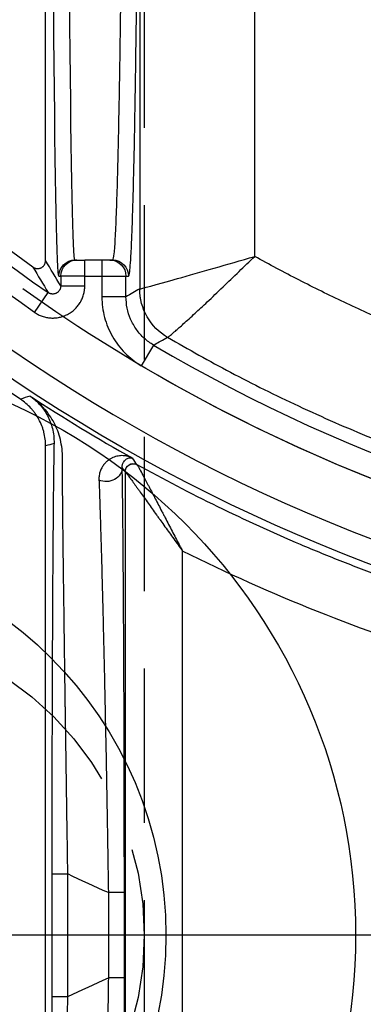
# Model space of a CAD drawing. Extents: x 2651 to 7771, y -1163 to 1075.
# Tile 316 of 490: x 5247.67 to 5253.23, y 86.52 to 102.46. Entities that reach past the tile are written whole.
import ezdxf

# ---------------------------------------------------------------- set-up
doc = ezdxf.new("R2010")
doc.units = 0
doc.header["$LTSCALE"] = 10
doc.linetypes.add('CENTER', pattern=[2, 1.25, -0.25, 0.25, -0.25])
doc.linetypes.add('HIDDEN', pattern=[0.375, 0.25, -0.125])
doc.layers.get('0').update_dxf_attribs({"linetype": 'CONTINUOUS'})
doc.layers.get('Defpoints').update_dxf_attribs({"linetype": 'CONTINUOUS'})
for name, color, linetype in [('1', 7, 'CONTINUOUS'), ('COOL', 150, 'HIDDEN'), ('DIM', 3, 'CONTINUOUS'), ('LAYER_094', 7, 'CONTINUOUS'), ('WARNINGS', 7, 'CONTINUOUS')]:
    doc.layers.add(name, color=color, linetype=linetype)
doc.styles.get("Standard").update_dxf_attribs({"font": 'romans.shx'})
doc.dimstyles.new('MM& INCH5', dxfattribs={"dimtxt": 5, "dimasz": 2.5, "dimexe": 1, "dimexo": 0.5, "dimtad": 0, "dimrnd": 1.38778e-17, "dimzin": 9, "dimdsep": 46, "dimtxsty": 'Standard', "dimblk": 'CLOSED', "dimcen": 0, "dimclrd": 3, "dimclre": 3, "dimclrt": 3, "dimazin": 2, "dimtfac": 0.75, "dimtofl": 0, "dimtmove": 0, "dimatfit": 3, "dimfxl": 0, "dimtolj": 1, "dimarcsym": 0})

# ---------------------------------------------------------------- blocks, each defined once
blk = doc.blocks.new('DFSF')
at = {"layer": '1', "color": 252, "linetype": 'Continuous'}
for p, q in [((1248.7, 573.847), (1248.7, 529.453)), ((1250.561, 529.98), (1250.561, 573.333)), ((1247.811, 529.662), (1247.811, 529.921)), ((1248.088, 529.921), (1248.088, 529.662)), ((1247.393, 529.662), (1247.422, 529.662)), ((1247.422, 529.662), (1247.422, 529.5)), ((1247.811, 529.662), (1247.422, 529.662)), ((1247.811, 529.662), (1248.088, 529.662)), ((1247.811, 529.5), (1247.811, 529.662)), ((1248.088, 529.662), (1248.088, 529.325)), ((1248.088, 529.662), (1248.477, 529.662)), ((1248.477, 529.325), (1248.477, 529.662)), ((1248.477, 529.662), (1248.52, 529.662)), ((1247.811, 529.5), (1247.422, 529.5)), ((1246.998, 529.074), (1247.219, 529.393)), ((1248.477, 529.325), (1248.088, 529.325)), ((1248.923, 528.544), (1248.726, 528.209)), ((1248.464, 526.496), (1248.464, 511.492)), ((1249.394, 512.778), (1249.394, 525.21)), ((1247.278, 519.986), (1247.278, 518.002)), ((1247.278, 519.986), (1247.537, 519.986)), ((1247.537, 518.002), (1247.537, 519.986)), ((1248.193, 519.684), (1248.193, 518.304)), ((1248.452, 519.684), (1248.193, 519.684)), ((1248.452, 518.304), (1248.452, 519.684)), ((1248.452, 518.304), (1248.193, 518.304)), ((1247.278, 518.002), (1247.537, 518.002))]:
    blk.add_line(p, q, dxfattribs=at)
at = {"layer": '1', "color": 7, "linetype": 'Continuous'}
for p, q in [((1247.177, 529.912), (1247.177, 573.144)), ((1247.681, 529.921), (1247.652, 529.921)), ((1247.681, 529.921), (1247.811, 529.921)), ((1248.088, 529.921), (1247.811, 529.921)), ((1248.218, 529.921), (1248.088, 529.921)), ((1248.261, 529.921), (1248.218, 529.921)), ((1247.177, 511.076), (1247.177, 526.911))]:
    blk.add_line(p, q, dxfattribs=at)
at = {"layer": '1', "color": 7, "linetype": 'Continuous', "extrusion": (0, 0, -1)}
for radius, start, end in [(26.62, 305.5251, 346.6816), (28.499, 303.3599, 336.8536)]:
    blk.add_arc((-1262.44, 551.472), radius, start, end, dxfattribs=at)
at = {"layer": '1', "color": 252, "linetype": 'Continuous'}
for radius, start, end in [(26.817, 193.7396, 235.4175), (27.914, 201.8464, 253.2169), (26.615, 239.4794, 263.8121), (28.371, 236.8489, 240.7711)]:
    blk.add_arc((1262.44, 551.472), radius, start, end, dxfattribs=at)
at = {"layer": '1', "color": 252, "linetype": 'Continuous', "extrusion": (0, 0, -1)}
for centre, radius, start, end in [((-1262.44, 551.472), 27.205, 304.5825, 346.2604), ((-1262.44, 551.472), 28.303, 286.7831, 338.1536), ((-1262.44, 551.472), 27.004, 276.1879, 300.5206), ((-1262.44, 551.472), 34.835, 294.1416, 295.3291), ((-1262.44, 486.516), 34.835, 64.6709, 65.8584)]:
    blk.add_arc(centre, radius, start, end, dxfattribs=at)
at = {"layer": '1', "color": 110, "linetype": 'Continuous', "extrusion": (0, 0, -1)}
blk.add_arc((-1262.44, 551.472), 27.004, 276.1879, 305.3704, dxfattribs=at)
at = {"layer": '1', "color": 252, "linetype": 'Continuous', "extrusion": (0, 0, -1)}
for centre, major_axis, ratio, start_param, end_param in [((1247.393, 542.875), (0, 13.213), 0.008727, 3.141593, 4.712389), ((1247.652, 529.662), (0, 0.259), 0.999962, 4.712389, 6.283185), ((1247.681, 529.662), (0, 0.259), 0.999962, 4.712389, 6.283185), ((1248.218, 529.662), (0, 0.259), 0.999914, 0, 1.570796), ((1248.261, 529.662), (0, 0.259), 0.999914, 0, 1.570796), ((1348.8, 551.472), (107.789, 0), 0.600007, 2.794964, 2.801727), ((1249.607, 529.453), (0.452, -0.786), 0.999886, 1.049295, 2.092298), ((1249.607, 529.453), (0, 0.907), 0.99966, 3.669428, 4.712389), ((1226.737, 551.487), (45.764, -0.01), 0.600117, 1.104326, 1.107656), ((1248.593, 526.496), (-0.107, -0.073), 0.99988, 0.597706, 2.674603), ((1248.594, 526.495), (-0.076, -0.105), 0.998393, 0.942086, 3.018091), ((1248.158, 526.565), (0.259, 0.004), 0.884561, 0.01871, 2.055694), ((1348.82, 551.09), (108.524, -0.556), 0.603313, 2.748044, 2.749179), ((1262.458, 551.472), (29.332, 0), 1, 1.869288, 2.032389)]:
    blk.add_ellipse(centre, major_axis=major_axis, ratio=ratio, start_param=start_param, end_param=end_param, dxfattribs=at)
at = {"layer": '1', "color": 7, "linetype": 'Continuous', "extrusion": (0, 0, -1)}
blk.add_ellipse((1247.652, 542.875), major_axis=(0, 12.954), ratio=0.008901, start_param=3.141593, end_param=4.712389, dxfattribs=at)
at = {"layer": '1', "color": 252, "linetype": 'Continuous'}
for points, knots in [([(1248.434, 542.875), (1248.434, 542.603), (1248.434, 542.057), (1248.433, 541.238), (1248.431, 540.421), (1248.429, 539.608), (1248.425, 538.802), (1248.422, 538.009), (1248.417, 537.231), (1248.412, 536.472), (1248.406, 535.736), (1248.399, 535.028), (1248.392, 534.35), (1248.384, 533.701), (1248.374, 533.065), (1248.364, 532.431), (1248.351, 531.806), (1248.337, 531.216), (1248.32, 530.692), (1248.302, 530.273), (1248.283, 529.979), (1248.269, 529.941), (1248.261, 529.921)], [0, 0, 0, 0, 0.040106, 0.080497, 0.121172, 0.162132, 0.203376, 0.244905, 0.286718, 0.328816, 0.371198, 0.413866, 0.456817, 0.500054, 0.544668, 0.594393, 0.649226, 0.709168, 0.774218, 0.844374, 0.919635, 1, 1, 1, 1]), ([(1248.7, 529.453), (1248.714, 529.453), (1248.96, 529.52), (1249.668, 529.72), (1250.117, 529.85), (1250.561, 529.98)], [0, 0, 0, 0, 0.5, 0.5, 1, 1, 1, 1]), ([(1249.15, 528.67), (1249.155, 528.672), (1249.165, 528.676), (1249.209, 528.712), (1249.284, 528.778), (1249.408, 528.887), (1249.584, 529.048), (1249.801, 529.249), (1250.042, 529.477), (1250.302, 529.729), (1250.476, 529.898), (1250.561, 529.98)], [0, 0, 0, 0, 0.084628, 0.168288, 0.249942, 0.371137, 0.500047, 0.615625, 0.750152, 0.878509, 1, 1, 1, 1]), ([(1246.998, 529.074), (1247.018, 529.06), (1247.058, 529.036), (1247.101, 529.018), (1247.134, 529.006), (1247.146, 529.003), (1247.169, 528.997), (1247.18, 528.994), (1247.215, 528.987), (1247.238, 528.984), (1247.273, 528.982), (1247.29, 528.982), (1247.308, 528.982), (1247.32, 528.983), (1247.326, 528.983), (1247.355, 528.985), (1247.402, 528.992), (1247.446, 529.005), (1247.474, 529.015), (1247.48, 529.017), (1247.491, 529.021), (1247.496, 529.024), (1247.512, 529.031), (1247.523, 529.036), (1247.554, 529.052), (1247.574, 529.064), (1247.602, 529.085), (1247.616, 529.095), (1247.63, 529.107), (1247.639, 529.115), (1247.643, 529.119), (1247.665, 529.139), (1247.696, 529.173), (1247.723, 529.212), (1247.739, 529.237), (1247.742, 529.242), (1247.747, 529.252), (1247.75, 529.257), (1247.758, 529.273), (1247.763, 529.284), (1247.777, 529.316), (1247.785, 529.338), (1247.795, 529.372), (1247.799, 529.389), (1247.802, 529.406), (1247.804, 529.418), (1247.805, 529.424), (1247.809, 529.453), (1247.811, 529.476), (1247.811, 529.5)], [0, 0, 0, 0, 0.0625, 0.125, 0.125, 0.15625, 0.15625, 0.1875, 0.1875, 0.25, 0.25, 0.28125, 0.296875, 0.296875, 0.3125, 0.3125, 0.375, 0.4375, 0.4375, 0.453125, 0.453125, 0.46875, 0.46875, 0.5, 0.5, 0.5625, 0.5625, 0.59375, 0.609375, 0.609375, 0.625, 0.625, 0.6875, 0.75, 0.75, 0.765625, 0.765625, 0.78125, 0.78125, 0.8125, 0.8125, 0.875, 0.875, 0.90625, 0.921875, 0.921875, 0.9375, 0.9375, 1, 1, 1, 1]), ([(1248.088, 529.325), (1248.088, 529.212), (1248.103, 529.101), (1248.16, 528.885), (1248.204, 528.779), (1248.315, 528.586), (1248.384, 528.494), (1248.541, 528.336), (1248.628, 528.267), (1248.726, 528.209)], [0, 0, 0, 0, 0.25, 0.25, 0.5, 0.5, 0.75, 0.75, 1, 1, 1, 1]), ([(1248.923, 528.544), (1248.872, 528.578), (1248.768, 528.648), (1248.643, 528.792), (1248.548, 528.958), (1248.488, 529.139), (1248.481, 529.264), (1248.477, 529.325)], [0, 0, 0, 0, 0.195655, 0.397799, 0.602202, 0.804345, 1, 1, 1, 1]), ([(1248.923, 528.544), (1248.93, 528.548), (1248.936, 528.551), (1248.974, 528.572), (1249.007, 528.59), (1249.076, 528.629), (1249.113, 528.649), (1249.15, 528.67)], [0, 0, 0, 0, 0.083973, 0.083973, 0.509964, 0.509964, 1, 1, 1, 1]), ([(1249.15, 528.67), (1249.488, 528.478), (1250.182, 528.085), (1251.284, 527.542), (1252.466, 527.024), (1253.731, 526.543), (1255.08, 526.11), (1256.512, 525.738), (1258.023, 525.429), (1259.064, 525.297), (1259.595, 525.23)], [0, 0, 0, 0, 0.105146, 0.215965, 0.332456, 0.454619, 0.582455, 0.715964, 0.855145, 1, 1, 1, 1]), ([(1247.313, 526.952), (1247.312, 526.912), (1247.311, 526.849), (1247.31, 526.783), (1247.309, 526.738), (1247.309, 526.715), (1247.307, 526.598), (1247.306, 526.499), (1247.304, 526.291), (1247.302, 526.182), (1247.3, 525.953), (1247.298, 525.715), (1247.296, 525.457), (1247.295, 525.29), (1247.294, 525.24), (1247.294, 525.189), (1247.294, 525.154), (1247.293, 525.137), (1247.293, 525.051), (1247.292, 524.981), (1247.291, 524.769), (1247.29, 524.625), (1247.288, 524.331), (1247.287, 524.032), (1247.285, 523.565), (1247.283, 523.243), (1247.283, 522.998), (1247.282, 522.894), (1247.282, 522.79), (1247.282, 522.748), (1247.282, 522.727), (1247.282, 522.664), (1247.281, 522.454), (1247.28, 522.074), (1247.279, 521.56), (1247.278, 521.041), (1247.278, 520.517), (1247.278, 520.163), (1247.278, 519.986)], [0, 0, 0, 0, 0.03125, 0.046875, 0.046875, 0.0625, 0.0625, 0.125, 0.125, 0.1875, 0.1875, 0.25, 0.3125, 0.3125, 0.328125, 0.335937, 0.335937, 0.34375, 0.34375, 0.375, 0.375, 0.4375, 0.4375, 0.5, 0.5625, 0.625, 0.625, 0.65625, 0.664062, 0.664062, 0.671875, 0.671875, 0.6875, 0.75, 0.8125, 0.875, 0.9375, 1, 1, 1, 1]), ([(1248.452, 519.684), (1248.452, 519.858), (1248.452, 520.033), (1248.451, 520.294), (1248.451, 520.403), (1248.451, 520.511), (1248.451, 520.555), (1248.451, 520.576), (1248.451, 520.641), (1248.451, 520.858), (1248.45, 521.243), (1248.449, 521.749), (1248.448, 522.245), (1248.447, 522.57), (1248.446, 522.812), (1248.446, 522.932), (1248.445, 523.052), (1248.445, 523.111), (1248.445, 523.131), (1248.445, 523.17), (1248.444, 523.348), (1248.443, 523.675), (1248.44, 524.119), (1248.438, 524.402), (1248.437, 524.679), (1248.436, 524.815), (1248.434, 524.979), (1248.434, 525.012), (1248.434, 525.077), (1248.433, 525.11), (1248.433, 525.206), (1248.432, 525.268), (1248.431, 525.453), (1248.428, 525.689), (1248.426, 525.906), (1248.424, 526.112), (1248.422, 526.21), (1248.42, 526.396), (1248.418, 526.483), (1248.417, 526.565)], [0, 0, 0, 0, 0.0625, 0.0625, 0.09375, 0.101562, 0.101562, 0.109375, 0.109375, 0.125, 0.1875, 0.25, 0.3125, 0.375, 0.375, 0.40625, 0.421875, 0.421875, 0.429688, 0.429688, 0.4375, 0.5, 0.5625, 0.625, 0.625, 0.6875, 0.6875, 0.703125, 0.703125, 0.71875, 0.71875, 0.75, 0.75, 0.8125, 0.875, 0.875, 0.9375, 0.9375, 1, 1, 1, 1]), ([(1248.417, 511.423), (1248.418, 511.464), (1248.419, 511.527), (1248.42, 511.595), (1248.42, 511.629), (1248.42, 511.64), (1248.421, 511.663), (1248.422, 511.768), (1248.424, 511.879), (1248.426, 512.087), (1248.428, 512.305), (1248.432, 512.659), (1248.434, 512.914), (1248.435, 513.079), (1248.435, 513.129), (1248.436, 513.18), (1248.436, 513.214), (1248.436, 513.231), (1248.437, 513.316), (1248.437, 513.385), (1248.439, 513.593), (1248.439, 513.736), (1248.441, 514.025), (1248.443, 514.321), (1248.445, 514.78), (1248.446, 515.097), (1248.447, 515.339), (1248.447, 515.441), (1248.447, 515.543), (1248.448, 515.585), (1248.448, 515.605), (1248.448, 515.667), (1248.448, 515.874), (1248.449, 516.249), (1248.45, 516.754), (1248.451, 517.265), (1248.451, 517.781), (1248.452, 518.129), (1248.452, 518.304)], [0, 0, 0, 0, 0.03125, 0.046875, 0.046875, 0.054688, 0.054688, 0.0625, 0.125, 0.125, 0.1875, 0.25, 0.3125, 0.3125, 0.328125, 0.335938, 0.335938, 0.34375, 0.34375, 0.375, 0.375, 0.4375, 0.4375, 0.5, 0.5625, 0.625, 0.625, 0.65625, 0.664062, 0.664062, 0.671875, 0.671875, 0.6875, 0.75, 0.8125, 0.875, 0.9375, 1, 1, 1, 1]), ([(1247.278, 518.002), (1247.278, 517.825), (1247.278, 517.471), (1247.278, 517.118), (1247.278, 516.92), (1247.278, 516.898), (1247.278, 516.854), (1247.278, 516.788), (1247.279, 516.635), (1247.279, 516.505), (1247.279, 516.246), (1247.28, 515.903), (1247.281, 515.399), (1247.282, 515.069), (1247.283, 514.742), (1247.284, 514.58), (1247.285, 514.4), (1247.285, 514.381), (1247.285, 514.341), (1247.285, 514.281), (1247.286, 514.143), (1247.287, 514.027), (1247.288, 513.796), (1247.289, 513.496), (1247.291, 513.209), (1247.293, 512.928), (1247.294, 512.792), (1247.295, 512.592), (1247.296, 512.526), (1247.297, 512.429), (1247.297, 512.397), (1247.297, 512.333), (1247.299, 512.176), (1247.301, 511.908), (1247.304, 511.691), (1247.306, 511.484), (1247.308, 511.386), (1247.31, 511.202), (1247.311, 511.116), (1247.313, 511.035)], [0, 0, 0, 0, 0.0625, 0.125, 0.125, 0.132812, 0.132812, 0.140625, 0.15625, 0.1875, 0.1875, 0.25, 0.3125, 0.375, 0.375, 0.4375, 0.4375, 0.445312, 0.445312, 0.453125, 0.46875, 0.5, 0.5, 0.5625, 0.625, 0.625, 0.6875, 0.6875, 0.71875, 0.71875, 0.734375, 0.734375, 0.75, 0.8125, 0.875, 0.875, 0.9375, 0.9375, 1, 1, 1, 1])]:
    blk.add_open_spline(points, degree=3, knots=knots, dxfattribs=at)
for points, weights in [([(1248.52, 529.662), (1248.622, 529.662), (1248.693, 535.135), (1248.693, 542.875)], [1, 0.804737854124, 0.804737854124, 1]), ([(1259.838, 527.033), (1256.569, 527.388), (1253.435, 528.384), (1250.561, 529.98)], [1, 0.986804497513, 0.986804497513, 1])]:
    blk.add_rational_spline(points, weights, degree=3, dxfattribs=at)
at = {"layer": '1', "color": 7, "linetype": 'Continuous'}
for points, knots in [([(1246.972, 529.807), (1246.977, 529.803), (1246.987, 529.797), (1246.997, 529.792), (1247.005, 529.789), (1247.009, 529.788), (1247.014, 529.787), (1247.023, 529.784), (1247.032, 529.783), (1247.04, 529.783), (1247.044, 529.782), (1247.049, 529.782), (1247.054, 529.783), (1247.061, 529.783), (1247.073, 529.785), (1247.084, 529.788), (1247.092, 529.79), (1247.096, 529.792), (1247.101, 529.794), (1247.109, 529.798), (1247.117, 529.803), (1247.123, 529.807), (1247.127, 529.81), (1247.131, 529.813), (1247.134, 529.816), (1247.14, 529.821), (1247.148, 529.83), (1247.154, 529.839), (1247.159, 529.846), (1247.161, 529.85), (1247.163, 529.855), (1247.167, 529.863), (1247.17, 529.871), (1247.172, 529.879), (1247.173, 529.883), (1247.174, 529.888), (1247.175, 529.893), (1247.176, 529.9), (1247.177, 529.906), (1247.177, 529.912)], [0, 0, 0, 0, 0.0625, 0.125, 0.125, 0.15625, 0.15625, 0.1875, 0.25, 0.25, 0.28125, 0.28125, 0.3125, 0.3125, 0.375, 0.4375, 0.4375, 0.46875, 0.46875, 0.5, 0.5625, 0.5625, 0.59375, 0.59375, 0.625, 0.625, 0.6875, 0.75, 0.75, 0.78125, 0.78125, 0.8125, 0.875, 0.875, 0.90625, 0.90625, 0.9375, 0.9375, 1, 1, 1, 1]), ([(1247.422, 529.5), (1247.422, 529.494), (1247.422, 529.488), (1247.42, 529.48), (1247.42, 529.476), (1247.419, 529.471), (1247.417, 529.462), (1247.414, 529.454), (1247.411, 529.447), (1247.408, 529.443), (1247.406, 529.438), (1247.404, 529.434), (1247.4, 529.428), (1247.393, 529.418), (1247.385, 529.41), (1247.38, 529.404), (1247.376, 529.401), (1247.372, 529.398), (1247.365, 529.393), (1247.358, 529.388), (1247.351, 529.384), (1247.347, 529.382), (1247.342, 529.38), (1247.338, 529.379), (1247.331, 529.376), (1247.32, 529.373), (1247.308, 529.371), (1247.296, 529.37), (1247.29, 529.37), (1247.279, 529.371), (1247.273, 529.372), (1247.261, 529.374), (1247.256, 529.376), (1247.245, 529.38), (1247.234, 529.384), (1247.224, 529.39), (1247.219, 529.393)], [0, 0, 0, 0, 0.0625, 0.0625, 0.09375, 0.09375, 0.125, 0.1875, 0.1875, 0.21875, 0.21875, 0.25, 0.25, 0.3125, 0.375, 0.375, 0.40625, 0.40625, 0.4375, 0.5, 0.5, 0.53125, 0.53125, 0.5625, 0.5625, 0.625, 0.6875, 0.6875, 0.75, 0.75, 0.8125, 0.8125, 0.875, 0.875, 0.9375, 1, 1, 1, 1]), ([(1246.924, 527.72), (1246.927, 527.717), (1246.931, 527.714), (1246.935, 527.712), (1246.939, 527.709), (1246.95, 527.701), (1246.974, 527.683), (1246.994, 527.666), (1247.034, 527.631), (1247.059, 527.607), (1247.088, 527.574), (1247.094, 527.567), (1247.106, 527.554), (1247.122, 527.533), (1247.138, 527.512), (1247.169, 527.468), (1247.207, 527.406), (1247.238, 527.339), (1247.265, 527.269), (1247.277, 527.232), (1247.295, 527.157), (1247.303, 527.118), (1247.312, 527.037), (1247.314, 526.995), (1247.313, 526.952)], [0, 0, 0, 0, 0.007813, 0.007813, 0.015625, 0.03125, 0.0625, 0.125, 0.125, 0.25, 0.25, 0.28125, 0.28125, 0.3125, 0.375, 0.375, 0.5, 0.625, 0.625, 0.75, 0.75, 0.875, 0.875, 1, 1, 1, 1]), ([(1247.449, 526.749), (1247.449, 526.803), (1247.445, 526.855), (1247.43, 526.956), (1247.42, 527.005), (1247.394, 527.099), (1247.378, 527.145), (1247.341, 527.233), (1247.32, 527.276), (1247.274, 527.358), (1247.248, 527.397), (1247.207, 527.453), (1247.186, 527.48), (1247.163, 527.506), (1247.148, 527.524), (1247.14, 527.532), (1247.101, 527.574), (1247.068, 527.606), (1247.016, 527.651), (1246.99, 527.672), (1246.958, 527.696), (1246.941, 527.707), (1246.934, 527.713), (1246.925, 527.719)], [0, 0, 0, 0, 0.125, 0.125, 0.25, 0.25, 0.375, 0.375, 0.5, 0.5, 0.625, 0.625, 0.6875, 0.71875, 0.71875, 0.75, 0.75, 0.875, 0.875, 0.9375, 0.96875, 0.984375, 1, 1, 1, 1]), ([(1247.177, 526.911), (1247.177, 526.949), (1247.172, 527.024), (1247.158, 527.097), (1247.145, 527.151), (1247.139, 527.169), (1247.131, 527.196), (1247.128, 527.205), (1247.122, 527.222), (1247.105, 527.267), (1247.07, 527.343), (1247.031, 527.406), (1247.004, 527.444), (1246.998, 527.452), (1246.987, 527.466), (1246.981, 527.474), (1246.963, 527.496), (1246.951, 527.51), (1246.913, 527.551), (1246.86, 527.603), (1246.8, 527.648), (1246.768, 527.669)], [0, 0, 0, 0, 0.125, 0.25, 0.25, 0.3125, 0.3125, 0.34375, 0.34375, 0.375, 0.5, 0.625, 0.625, 0.65625, 0.65625, 0.6875, 0.6875, 0.75, 0.75, 0.875, 1, 1, 1, 1]), ([(1247.537, 519.986), (1247.534, 520.158), (1247.529, 520.5), (1247.521, 521.007), (1247.514, 521.51), (1247.506, 522.007), (1247.502, 522.335), (1247.499, 522.539), (1247.498, 522.579), (1247.497, 522.64), (1247.497, 522.661), (1247.496, 522.701), (1247.495, 522.802), (1247.494, 522.902), (1247.49, 523.14), (1247.486, 523.453), (1247.48, 523.905), (1247.476, 524.196), (1247.472, 524.482), (1247.47, 524.622), (1247.468, 524.827), (1247.467, 524.895), (1247.465, 524.996), (1247.465, 525.029), (1247.464, 525.095), (1247.462, 525.259), (1247.459, 525.542), (1247.456, 525.774), (1247.454, 525.997), (1247.453, 526.104), (1247.452, 526.307), (1247.451, 526.403), (1247.45, 526.517), (1247.45, 526.54), (1247.45, 526.584), (1247.449, 526.649), (1247.449, 526.71), (1247.449, 526.749)], [0, 0, 0, 0, 0.0625, 0.125, 0.1875, 0.25, 0.3125, 0.3125, 0.328125, 0.328125, 0.335937, 0.335937, 0.34375, 0.375, 0.375, 0.4375, 0.5, 0.5625, 0.5625, 0.625, 0.625, 0.65625, 0.65625, 0.671875, 0.671875, 0.6875, 0.75, 0.8125, 0.8125, 0.875, 0.875, 0.9375, 0.9375, 0.953125, 0.953125, 0.96875, 1, 1, 1, 1]), ([(1248.586, 526.713), (1248.565, 526.723), (1248.544, 526.732), (1248.525, 526.738), (1248.499, 526.745), (1248.486, 526.748), (1248.46, 526.752), (1248.446, 526.754), (1248.405, 526.756), (1248.378, 526.754), (1248.322, 526.744), (1248.294, 526.736), (1248.253, 526.718), (1248.226, 526.705), (1248.2, 526.687), (1248.174, 526.667), (1248.162, 526.656), (1248.138, 526.632), (1248.127, 526.619), (1248.11, 526.597), (1248.105, 526.589), (1248.095, 526.573), (1248.09, 526.565), (1248.076, 526.539), (1248.068, 526.521), (1248.054, 526.481), (1248.049, 526.459), (1248.043, 526.424), (1248.042, 526.412), (1248.04, 526.387), (1248.04, 526.374), (1248.041, 526.36)], [0, 0, 0, 0, 0.0625, 0.125, 0.125, 0.1875, 0.1875, 0.25, 0.25, 0.375, 0.375, 0.5, 0.5, 0.5625, 0.625, 0.625, 0.6875, 0.6875, 0.75, 0.75, 0.78125, 0.78125, 0.8125, 0.8125, 0.875, 0.875, 0.9375, 0.9375, 0.96875, 0.96875, 1, 1, 1, 1]), ([(1248.417, 526.565), (1248.417, 526.57), (1248.417, 526.58), (1248.418, 526.589), (1248.42, 526.602), (1248.421, 526.61), (1248.426, 526.625), (1248.428, 526.632), (1248.434, 526.645), (1248.437, 526.651), (1248.448, 526.667), (1248.455, 526.676), (1248.472, 526.692), (1248.48, 526.698), (1248.497, 526.708), (1248.506, 526.712), (1248.523, 526.718), (1248.531, 526.72), (1248.544, 526.721), (1248.548, 526.721), (1248.556, 526.72), (1248.56, 526.72), (1248.568, 526.719), (1248.572, 526.718), (1248.577, 526.716), (1248.581, 526.715), (1248.586, 526.713)], [0, 0, 0, 0, 0.03125, 0.0625, 0.0625, 0.125, 0.125, 0.1875, 0.1875, 0.25, 0.25, 0.375, 0.375, 0.5, 0.5, 0.625, 0.625, 0.75, 0.75, 0.8125, 0.8125, 0.875, 0.875, 0.9375, 0.9375, 1, 1, 1, 1]), ([(1254.075, 524.303), (1253.605, 524.448), (1253.139, 524.605), (1252.561, 524.816), (1252.446, 524.859), (1252.216, 524.947), (1251.872, 525.08), (1251.531, 525.22), (1250.853, 525.508), (1249.959, 525.916), (1249.088, 526.37), (1248.657, 526.609)], [0, 0, 0, 0, 0.25, 0.25, 0.3125, 0.3125, 0.375, 0.5, 0.5, 0.75, 1, 1, 1, 1]), ([(1248.657, 526.608), (1248.66, 526.605), (1248.663, 526.601), (1248.665, 526.597), (1248.67, 526.59), (1248.672, 526.586), (1248.675, 526.581), (1248.677, 526.577), (1248.683, 526.568), (1248.691, 526.552), (1248.706, 526.525), (1248.718, 526.504), (1248.725, 526.491), (1248.727, 526.487), (1248.73, 526.481), (1248.734, 526.473), (1248.745, 526.452), (1248.755, 526.433), (1248.776, 526.394), (1248.79, 526.367), (1248.813, 526.324), (1248.821, 526.309), (1248.832, 526.287), (1248.836, 526.279), (1248.844, 526.264), (1248.864, 526.226), (1248.885, 526.186), (1248.918, 526.122), (1248.935, 526.09), (1248.969, 526.024), (1248.987, 525.99), (1249.022, 525.922), (1249.04, 525.888), (1249.067, 525.835), (1249.077, 525.818), (1249.095, 525.783), (1249.122, 525.73), (1249.168, 525.641), (1249.224, 525.535), (1249.281, 525.427), (1249.318, 525.355), (1249.347, 525.3), (1249.356, 525.282), (1249.375, 525.246), (1249.385, 525.228), (1249.394, 525.21)], [0, 0, 0, 0, 0.03125, 0.0625, 0.0625, 0.078125, 0.078125, 0.09375, 0.09375, 0.125, 0.15625, 0.1875, 0.1875, 0.195313, 0.195313, 0.203125, 0.21875, 0.25, 0.25, 0.3125, 0.3125, 0.34375, 0.34375, 0.359375, 0.359375, 0.375, 0.4375, 0.4375, 0.5, 0.5, 0.5625, 0.5625, 0.625, 0.625, 0.65625, 0.65625, 0.6875, 0.75, 0.8125, 0.875, 0.9375, 0.9375, 0.96875, 0.96875, 1, 1, 1, 1]), ([(1248.465, 526.495), (1248.469, 526.492), (1248.472, 526.488), (1248.475, 526.485), (1248.48, 526.478), (1248.483, 526.475), (1248.486, 526.47), (1248.489, 526.466), (1248.496, 526.457), (1248.507, 526.443), (1248.526, 526.418), (1248.54, 526.399), (1248.549, 526.386), (1248.552, 526.383), (1248.555, 526.378), (1248.561, 526.37), (1248.575, 526.351), (1248.587, 526.334), (1248.613, 526.298), (1248.631, 526.273), (1248.66, 526.233), (1248.67, 526.219), (1248.684, 526.199), (1248.689, 526.192), (1248.699, 526.178), (1248.725, 526.143), (1248.751, 526.106), (1248.793, 526.048), (1248.814, 526.018), (1248.858, 525.957), (1248.88, 525.926), (1248.924, 525.864), (1248.947, 525.832), (1248.981, 525.784), (1248.993, 525.768), (1249.016, 525.735), (1249.051, 525.687), (1249.109, 525.606), (1249.18, 525.508), (1249.227, 525.442), (1249.275, 525.376), (1249.298, 525.343), (1249.346, 525.276), (1249.37, 525.243), (1249.394, 525.21)], [0, 0, 0, 0, 0.03125, 0.0625, 0.0625, 0.078125, 0.078125, 0.09375, 0.09375, 0.125, 0.15625, 0.1875, 0.1875, 0.195313, 0.195313, 0.203125, 0.21875, 0.25, 0.25, 0.3125, 0.3125, 0.34375, 0.34375, 0.359375, 0.359375, 0.375, 0.4375, 0.4375, 0.5, 0.5, 0.5625, 0.5625, 0.625, 0.625, 0.65625, 0.65625, 0.6875, 0.75, 0.8125, 0.875, 0.875, 0.9375, 0.9375, 1, 1, 1, 1]), ([(1248.041, 526.36), (1248.044, 526.28), (1248.047, 526.195), (1248.053, 526.014), (1248.056, 525.918), (1248.063, 525.717), (1248.069, 525.506), (1248.076, 525.276), (1248.081, 525.096), (1248.083, 525.035), (1248.085, 524.942), (1248.086, 524.91), (1248.088, 524.847), (1248.092, 524.688), (1248.097, 524.523), (1248.103, 524.255), (1248.11, 523.979), (1248.12, 523.549), (1248.127, 523.25), (1248.131, 523.078), (1248.131, 523.059), (1248.132, 523.021), (1248.132, 523.002), (1248.134, 522.944), (1248.136, 522.828), (1248.139, 522.712), (1248.143, 522.478), (1248.15, 522.163), (1248.159, 521.682), (1248.168, 521.193), (1248.174, 520.862), (1248.177, 520.653), (1248.178, 520.611), (1248.179, 520.548), (1248.179, 520.527), (1248.18, 520.485), (1248.182, 520.38), (1248.184, 520.232), (1248.186, 520.106), (1248.187, 520.021), (1248.188, 519.979), (1248.19, 519.853), (1248.191, 519.768), (1248.193, 519.684)], [0, 0, 0, 0, 0.0625, 0.0625, 0.125, 0.125, 0.1875, 0.25, 0.25, 0.28125, 0.28125, 0.296875, 0.296875, 0.3125, 0.375, 0.375, 0.4375, 0.5, 0.5625, 0.5625, 0.570312, 0.570312, 0.578125, 0.578125, 0.59375, 0.625, 0.625, 0.6875, 0.75, 0.8125, 0.875, 0.875, 0.890625, 0.890625, 0.898438, 0.898438, 0.90625, 0.9375, 0.953125, 0.953125, 0.96875, 0.96875, 1, 1, 1, 1]), ([(1248.193, 518.304), (1248.19, 518.135), (1248.185, 517.798), (1248.177, 517.299), (1248.168, 516.804), (1248.159, 516.315), (1248.153, 515.993), (1248.149, 515.792), (1248.148, 515.752), (1248.147, 515.692), (1248.147, 515.672), (1248.146, 515.632), (1248.144, 515.533), (1248.142, 515.434), (1248.137, 515.2), (1248.131, 514.893), (1248.121, 514.447), (1248.114, 514.161), (1248.107, 513.879), (1248.104, 513.741), (1248.098, 513.538), (1248.097, 513.471), (1248.094, 513.372), (1248.093, 513.339), (1248.091, 513.274), (1248.087, 513.112), (1248.079, 512.833), (1248.073, 512.603), (1248.066, 512.382), (1248.063, 512.276), (1248.056, 512.073), (1248.053, 511.977), (1248.05, 511.874), (1248.049, 511.862), (1248.048, 511.84), (1248.048, 511.829), (1248.047, 511.795), (1248.044, 511.73), (1248.042, 511.668), (1248.041, 511.628)], [0, 0, 0, 0, 0.0625, 0.125, 0.1875, 0.25, 0.3125, 0.3125, 0.328125, 0.328125, 0.335938, 0.335938, 0.34375, 0.375, 0.375, 0.4375, 0.5, 0.5625, 0.5625, 0.625, 0.625, 0.65625, 0.65625, 0.671875, 0.671875, 0.6875, 0.75, 0.8125, 0.8125, 0.875, 0.875, 0.9375, 0.9375, 0.945312, 0.945312, 0.953125, 0.953125, 0.96875, 1, 1, 1, 1]), ([(1247.449, 511.238), (1247.449, 511.317), (1247.45, 511.401), (1247.451, 511.581), (1247.451, 511.677), (1247.453, 511.878), (1247.455, 512.09), (1247.458, 512.323), (1247.459, 512.474), (1247.46, 512.52), (1247.46, 512.567), (1247.461, 512.598), (1247.461, 512.614), (1247.462, 512.693), (1247.463, 512.757), (1247.465, 512.951), (1247.467, 513.084), (1247.47, 513.357), (1247.474, 513.636), (1247.477, 513.927), (1247.48, 514.151), (1247.482, 514.264), (1247.484, 514.398), (1247.485, 514.455), (1247.485, 514.494), (1247.485, 514.513), (1247.488, 514.688), (1247.49, 514.845), (1247.495, 515.161), (1247.499, 515.481), (1247.506, 515.969), (1247.511, 516.301), (1247.515, 516.552), (1247.517, 516.678), (1247.519, 516.805), (1247.52, 516.89), (1247.521, 516.933), (1247.524, 517.145), (1247.526, 517.316), (1247.53, 517.53), (1247.53, 517.573), (1247.531, 517.659), (1247.533, 517.788), (1247.535, 517.916), (1247.537, 518.002)], [0, 0, 0, 0, 0.0625, 0.0625, 0.125, 0.125, 0.1875, 0.25, 0.25, 0.265625, 0.273437, 0.273437, 0.28125, 0.28125, 0.3125, 0.3125, 0.375, 0.375, 0.4375, 0.5, 0.5, 0.53125, 0.546875, 0.554688, 0.554688, 0.5625, 0.5625, 0.625, 0.625, 0.6875, 0.75, 0.8125, 0.8125, 0.84375, 0.859375, 0.859375, 0.875, 0.875, 0.9375, 0.9375, 0.953125, 0.953125, 0.96875, 1, 1, 1, 1])]:
    blk.add_open_spline(points, degree=3, knots=knots, dxfattribs=at)
at = {"layer": '1', "color": 252, "linetype": 'Continuous'}
for points in [[(1246.972, 529.807), (1247.054, 529.667), (1247.137, 529.53), (1247.219, 529.393)], [(1248.7, 529.453), (1248.626, 529.41), (1248.551, 529.368), (1248.477, 529.325)], [(1246.925, 527.719), (1246.873, 527.702), (1246.821, 527.685), (1246.768, 527.669)], [(1248.656, 526.609), (1248.633, 526.644), (1248.61, 526.678), (1248.586, 526.713)]]:
    blk.add_open_spline(points, degree=3, dxfattribs=at)
at = {"layer": '1', "color": 7, "linetype": 'Continuous'}
for points in [[(1248.7, 529.453), (1248.7, 529.453), (1248.7, 529.453), (1248.7, 529.453)], [(1249.15, 528.67), (1249.15, 528.67), (1249.15, 528.67), (1249.15, 528.67)], [(1248.657, 526.609), (1248.657, 526.609), (1248.656, 526.609), (1248.656, 526.609)], [(1248.464, 526.496), (1248.464, 526.496), (1248.464, 526.496), (1248.465, 526.495)]]:
    blk.add_open_spline(points, degree=3, dxfattribs=at)
blk = doc.blocks.new('*D71')
at = {"layer": 'Defpoints', "color": 0}
for p in [(5205.684, 387.642), (5480.685, 55.642), (5500.003, 55.642)]:
    blk.add_point(p, dxfattribs=at)
at = {"layer": 'DIM', "color": 3, "lineweight": -2}
blk.add_line((5481.185, 55.642), (5500.003, 55.642), dxfattribs=at)
at = {"layer": 'DIM', "color": 3, "insert": (5525.747, 55.642), "char_height": 5, "attachment_point": 5}
blk.add_mtext('\\A1;332 [13.071]', dxfattribs=at)
blk = doc.blocks.new('_Closed')
at = {"color": 0, "linetype": 'ByBlock', "lineweight": -2}
for p, q in [((-1, 0.1667), (0, 0)), ((-1, 0.1667), (-1, -0.1667)), ((0, 0), (-1, -0.1667)), ((0, 0), (-1, 0))]:
    blk.add_line(p, q, dxfattribs=at)
blk = doc.blocks.new('*D72')
at = {"layer": 'Defpoints', "color": 0}
for p in [(5205.684, 387.642), (5480.684, 12.642), (5500.003, 12.642)]:
    blk.add_point(p, dxfattribs=at)
at = {"layer": 'DIM', "color": 3, "lineweight": -2}
blk.add_line((5481.184, 12.642), (5500.003, 12.642), dxfattribs=at)
at = {"layer": 'DIM', "color": 3, "insert": (5525.747, 12.642), "char_height": 5, "attachment_point": 5}
blk.add_mtext('\\A1;375 [14.764]', dxfattribs=at)
blk = doc.blocks.new('*D73')
at = {"layer": 'Defpoints', "color": 0}
for p in [(5205.684, 387.642), (5415.212, -22.358), (5500.003, -22.358)]:
    blk.add_point(p, dxfattribs=at)
at = {"layer": 'DIM', "color": 3, "lineweight": -2}
blk.add_line((5415.712, -22.358), (5500.003, -22.358), dxfattribs=at)
at = {"layer": 'DIM', "color": 3, "insert": (5525.747, -22.358), "char_height": 5, "attachment_point": 5}
blk.add_mtext('\\A1;410 [16.142]', dxfattribs=at)
blk = doc.blocks.new('*D74')
at = {"layer": 'Defpoints', "color": 0}
for p in [(5205.684, 387.642), (5429.204, -84.358), (5500.003, -84.358)]:
    blk.add_point(p, dxfattribs=at)
at = {"layer": 'DIM', "color": 3, "lineweight": -2}
blk.add_line((5429.704, -84.358), (5500.003, -84.358), dxfattribs=at)
at = {"layer": 'DIM', "color": 3, "insert": (5525.747, -84.358), "char_height": 5, "attachment_point": 5}
blk.add_mtext('\\A1;472 [18.583]', dxfattribs=at)
blk = doc.blocks.new('*D75')
at = {"layer": 'Defpoints', "color": 0}
for p in [(5205.684, 387.642), (5478.684, -137.358), (5500.003, -137.358)]:
    blk.add_point(p, dxfattribs=at)
at = {"layer": 'DIM', "color": 3, "lineweight": -2}
blk.add_line((5479.184, -137.358), (5500.003, -137.358), dxfattribs=at)
at = {"layer": 'DIM', "color": 3, "insert": (5525.747, -137.358), "char_height": 5, "attachment_point": 5}
blk.add_mtext('\\A1;525 [20.669]', dxfattribs=at)
blk = doc.blocks.new('*D79')
at = {"layer": 'Defpoints', "color": 0}
for p in [(5205.684, 387.642), (5325.684, -12.358), (5500.003, -12.358)]:
    blk.add_point(p, dxfattribs=at)
at = {"layer": 'DIM', "color": 3, "lineweight": -2}
blk.add_line((5326.184, -12.358), (5500.003, -12.358), dxfattribs=at)
at = {"layer": 'DIM', "color": 3, "insert": (5525.747, -12.358), "char_height": 5, "attachment_point": 5}
blk.add_mtext('\\A1;400 [15.748]', dxfattribs=at)
blk = doc.blocks.new('*D80')
at = {"layer": 'Defpoints', "color": 0}
for p in [(5205.684, 387.642), (5402.684, -110.878), (5402.684, -149.784)]:
    blk.add_point(p, dxfattribs=at)
at = {"layer": 'DIM', "color": 3, "lineweight": -2}
blk.add_line((5402.684, -111.378), (5402.684, -149.784), dxfattribs=at)
at = {"layer": 'DIM', "color": 3, "insert": (5402.684, -172.79), "char_height": 5, "attachment_point": 5, "rotation": 90}
blk.add_mtext('\\A1;197 [7.756]', dxfattribs=at)
blk = doc.blocks.new('*D81')
at = {"layer": 'Defpoints', "color": 0}
for p in [(5205.684, 387.642), (5335.684, -75.038), (5335.684, -149.784)]:
    blk.add_point(p, dxfattribs=at)
at = {"layer": 'DIM', "color": 3, "lineweight": -2}
blk.add_line((5335.684, -75.538), (5335.684, -149.784), dxfattribs=at)
at = {"layer": 'DIM', "color": 3, "insert": (5335.684, -172.79), "char_height": 5, "attachment_point": 5, "rotation": 90}
blk.add_mtext('\\A1;130 [5.118]', dxfattribs=at)
blk = doc.blocks.new('*D84')
at = {"layer": 'Defpoints', "color": 0}
for p in [(5205.684, 387.642), (5358.364, -52.358), (5500.003, -52.358)]:
    blk.add_point(p, dxfattribs=at)
at = {"layer": 'DIM', "color": 3, "lineweight": -2}
blk.add_line((5358.864, -52.358), (5500.003, -52.358), dxfattribs=at)
at = {"layer": 'DIM', "color": 3, "insert": (5525.747, -52.358), "char_height": 5, "attachment_point": 5}
blk.add_mtext('\\A1;440 [17.323]', dxfattribs=at)
blk = doc.blocks.new('*D301')
at = {"layer": 'Defpoints', "color": 0}
for p in [(5205.684, 387.642), (5315.684, -137.358), (5315.684, -149.784)]:
    blk.add_point(p, dxfattribs=at)
at = {"layer": 'DIM', "color": 3, "lineweight": -2}
blk.add_line((5315.684, -137.858), (5315.684, -149.784), dxfattribs=at)
at = {"layer": 'DIM', "color": 3, "insert": (5315.684, -172.79), "char_height": 5, "attachment_point": 5, "rotation": 90}
blk.add_mtext('\\A1;110 [4.331]', dxfattribs=at)

msp = doc.modelspace()

# ---------------------------------------------------------------- linework, layer by layer
at = {"layer": 'COOL'}
msp.add_lwpolyline([(5249.684, 125.709), (5249.684, 51.642), (5246.684, 49.91), (5243.684, 51.642), (5243.684, 125.709)], dxfattribs=at)
at = {"layer": 'COOL', "linetype": 'Continuous'}
for radius in [9.42, 6.35]:
    msp.add_circle((5243.684, 87.642), radius, dxfattribs=at)
at = {"layer": 'LAYER_094', "color": 6, "linetype": 'HIDDEN'}
msp.add_circle((5244.684, 87.642), 5, dxfattribs=at)
at = {"layer": 'WARNINGS', "color": 1, "linetype": 'CENTER'}
msp.add_line((5254.988, 87.642), (5232.38, 87.642), dxfattribs=at)

# ---------------------------------------------------------------- block references
at = {"layer": 'DIM'}
msp.add_blockref('DFSF', (4000.91, -431.352), dxfattribs=at)

# ---------------------------------------------------------------- dimensions: what is measured, and where the dimension line sits
for feature_location, offset, dtype, picture, middle in [((5480.685, 55.642), (19.319, 0), 0, '*D71', (5525.747, 55.642)), ((5480.684, 12.642), (19.319, 0), 0, '*D72', (5525.747, 12.642)), ((5415.212, -22.358), (84.791, 0), 0, '*D73', (5525.747, -22.358)), ((5429.204, -84.358), (70.799, 0), 0, '*D74', (5525.747, -84.358)), ((5478.684, -137.358), (21.319, 0), 0, '*D75', (5525.747, -137.358)), ((5325.684, -12.358), (174.319, 0), 0, '*D79', (5525.747, -12.358)), ((5402.684, -110.878), (0, -38.906), 1, '*D80', (5402.684, -172.79)), ((5335.684, -75.038), (0, -74.746), 1, '*D81', (5335.684, -172.79)), ((5358.364, -52.358), (141.639, 0), 0, '*D84', (5525.747, -52.358)), ((5315.684, -137.358), (0, -12.426), 1, '*D301', (5315.684, -172.79))]:
    dim = msp.add_ordinate_dim(feature_location=feature_location, offset=offset, dtype=dtype, origin=(5205.684, 387.642), dimstyle='MM& INCH5', dxfattribs=at)
    dim.commit()
    dim.dimension.update_dxf_attribs({"geometry": picture, "text_midpoint": middle})

doc.saveas('drawing.dxf')
